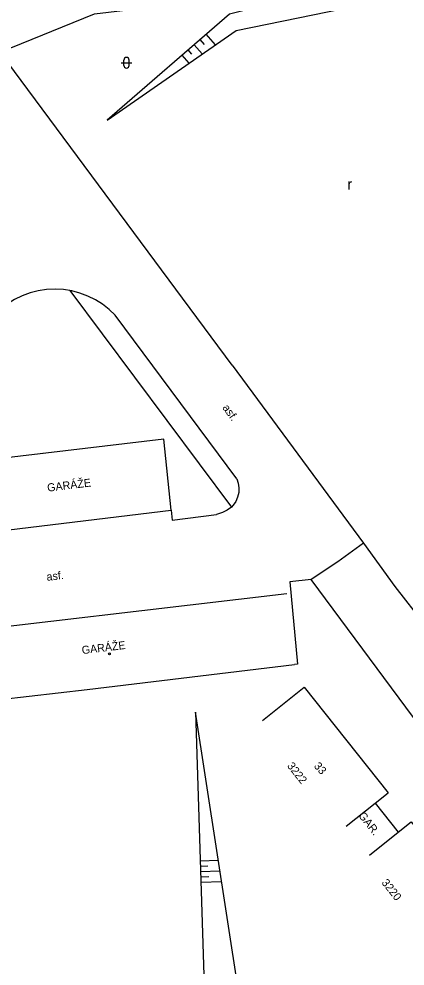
# Model space of a CAD drawing. Extents: x -584400 to -581602, y -1210894 to -1208793.
# Drawn here: x -582382.1 to -582345.9, y -1209884.4 to -1209795.7 of the extents above; entities that cross this region are included whole.
import ezdxf

# ---------------------------------------------------------------- set-up
doc = ezdxf.new("R2010")
doc.units = 0
for name, color, linetype in [('BUDOVY_MĚŘ', 7, 'Continuous'), ('POMOC_POPIS', 7, 'Continuous'), ('ROZHRANÍ_PLOCH', 7, 'Continuous'), ('VÝŠKOPIS', 7, 'Continuous'), ('ZN_BUDOV', 7, 'Continuous'), ('ZN_KULTUR', 7, 'Continuous'), ('Č_POPIS_EVID', 7, 'Continuous')]:
    doc.layers.add(name, color=color, linetype=linetype)

msp = doc.modelspace()

# ---------------------------------------------------------------- linework, layer by layer
at = {"layer": 'BUDOVY_MĚŘ'}
for points in [[(-582368.55, -1209835.05), (-582391.22, -1209837.73)], [(-582367.85, -1209841.68), (-582368.55, -1209835.05)], [(-582390.31, -1209844.4), (-582367.85, -1209841.68)], [(-582357.03, -1209849.54), (-582392.77, -1209853.71)], [(-582375.72, -1209858.49), (-582356.31, -1209856.13)], [(-582392.08, -1209860.37), (-582375.72, -1209858.49)], [(-582359.3, -1209861.39), (-582355.38, -1209858.28), (-582347.52, -1209868.18)], [(-582348.73, -1209869.14), (-582347.52, -1209868.18)], [(-582351.44, -1209871.29), (-582348.73, -1209869.14)], [(-582348.73, -1209869.14), (-582346.57, -1209871.85)], [(-582346.57, -1209871.85), (-582345.37, -1209870.89), (-582340.31, -1209877.23)], [(-582349.28, -1209874.01), (-582346.57, -1209871.85)]]:
    msp.add_lwpolyline(points, dxfattribs=at)
at = {"layer": 'ROZHRANÍ_PLOCH'}
for points in [[(-582362.14, -1209828.11), (-582383.92, -1209798.77), (-582375.05, -1209795.19), (-582371.12, -1209794.73), (-582367.19, -1209794.2), (-582363.27, -1209793.58), (-582359.37, -1209792.89), (-582355.48, -1209792.11), (-582351.61, -1209791.26), (-582346.03, -1209789.89)], [(-582373.09, -1209823.43), (-582373.66, -1209822.88), (-582374.28, -1209822.4), (-582374.96, -1209821.98), (-582375.66, -1209821.63), (-582376.41, -1209821.35), (-582377.17, -1209821.15), (-582377.95, -1209821.03), (-582378.74, -1209820.99), (-582379.53, -1209821.02), (-582380.32, -1209821.14), (-582381.08, -1209821.34), (-582381.82, -1209821.61)], [(-582377.36, -1209821.11), (-582362.21, -1209841.4)], [(-582381.82, -1209821.61), (-582382.54, -1209821.95), (-582383.21, -1209822.37), (-582384.09, -1209823.07)], [(-582361.71, -1209838.76), (-582373.09, -1209823.43)], [(-582362.14, -1209828.11), (-582349.82, -1209844.77)], [(-582361.71, -1209838.76), (-582361.57, -1209839.17), (-582361.51, -1209839.6), (-582361.53, -1209840.04), (-582361.63, -1209840.46), (-582361.8, -1209840.86), (-582362.04, -1209841.22), (-582362.21, -1209841.4)], [(-582367.85, -1209841.68), (-582367.75, -1209842.62), (-582363.61, -1209842.09)], [(-582362.21, -1209841.4), (-582362.6, -1209841.69), (-582363.04, -1209841.91), (-582363.61, -1209842.09)], [(-582349.82, -1209844.77), (-582352.24, -1209846.52), (-582354.72, -1209848.19)], [(-582349.82, -1209844.77), (-582346.89, -1209848.83), (-582327.42, -1209873.76), (-582316.73, -1209886.17), (-582311.95, -1209888.85), (-582308.7, -1209889.23)], [(-582354.72, -1209848.19), (-582356.73, -1209848.39), (-582356.01, -1209856.1), (-582356.31, -1209856.13)], [(-582313.31, -1209921.88), (-582310.85, -1209916.09), (-582309.08, -1209907.02), (-582310.84, -1209901.36), (-582315.13, -1209895.79), (-582333.5, -1209876.81), (-582354.72, -1209848.19)]]:
    msp.add_lwpolyline(points, dxfattribs=at)
at = {"layer": 'VÝŠKOPIS'}
for points in [[(-582349.03, -1209791.88), (-582362.38, -1209795.21), (-582373.85, -1209805.14), (-582361.78, -1209796.75), (-582348.76, -1209794.11)], [(-582364.73, -1209798.06), (-582365.14, -1209797.59)], [(-582363.71, -1209798.09), (-582364.57, -1209797.1)], [(-582364.95, -1209798.95), (-582365.7, -1209798.08)], [(-582366.18, -1209799.81), (-582366.83, -1209799.06)], [(-582365.91, -1209798.97), (-582366.26, -1209798.57)], [(-582365.58, -1209860.61), (-582364.75, -1209886.25)], [(-582361.59, -1209886.52), (-582365.58, -1209860.61)], [(-582363.44, -1209874.52), (-582365.12, -1209874.57)], [(-582364.41, -1209875.05), (-582365.11, -1209875.07)], [(-582363.28, -1209875.51), (-582365.09, -1209875.57)], [(-582364.33, -1209876.05), (-582365.08, -1209876.07)], [(-582363.13, -1209876.51), (-582365.06, -1209876.57)]]:
    msp.add_lwpolyline(points, dxfattribs=at)
at = {"layer": 'ZN_BUDOV'}
msp.add_circle((-582373.65, -1209855.15), 0.0875, dxfattribs=at)
at = {"layer": 'ZN_KULTUR'}
for p, q in [((-582372.54, -1209799.77), (-582371.54, -1209799.77)), ((-582372.29, -1209800.02), (-582372.29, -1209799.52)), ((-582371.79, -1209800.02), (-582371.79, -1209799.52))]:
    msp.add_line(p, q, dxfattribs=at)
for centre, start, end in [((-582372.04, -1209799.52), 0, 179.99999), ((-582372.04, -1209800.02), 179.99999, 359.99999)]:
    msp.add_arc(centre, 0.25, start, end, dxfattribs=at)

# ---------------------------------------------------------------- texts
at = {"layer": 'POMOC_POPIS'}
for s, rotation, p in [('asf.', 305.86137, (-582363.09, -1209832.1)), ('GARÁŽE', 6.90002, (-582379.43, -1209839.96)), ('asf.', 6.3466, (-582379.5, -1209848.31)), ('GARÁŽE', 6.90002, (-582376.19, -1209855.18)), (' GAR.', 308.43504, (-582350.53, -1209870.09))]:
    msp.add_text(s, height=0.75, rotation=rotation, dxfattribs=at).set_placement(p)
at = {"layer": 'ZN_KULTUR'}
msp.add_text('r', height=1, dxfattribs=at).set_placement((-582351.338, -1209811.652))
at = {"layer": 'Č_POPIS_EVID'}
for s, rotation, p in [('3222', 308.44742, (-582357.03, -1209865.66)), ('33', 311.42651, (-582354.53, -1209865.69)), ('3220', 308.44742, (-582348.18, -1209876.6))]:
    msp.add_text(s, height=0.75, rotation=rotation, dxfattribs=at).set_placement(p)

doc.saveas('drawing.dxf')
